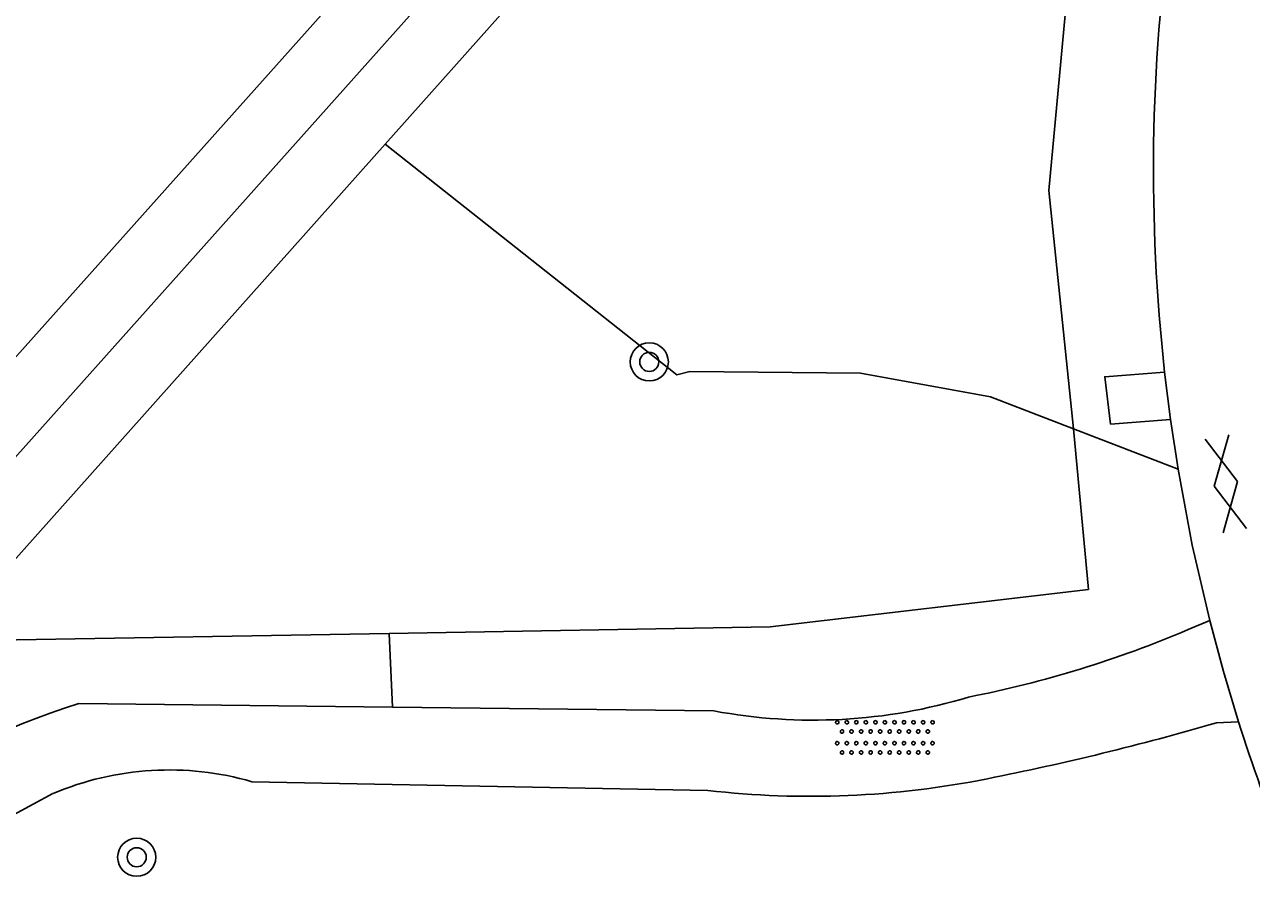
# Model space of a CAD drawing. Extents: x 128000 to 131008, y 398996 to 402500.
# Drawn here: x 129909.94 to 129935.68, y 399063.25 to 399081.46 of the extents above; entities that cross this region are included whole.
import ezdxf

# ---------------------------------------------------------------- set-up
doc = ezdxf.new("R2010")
doc.units = 0
for name, color, linetype in [('gg-afsc-hekwerk', 7, 'Continuous'), ('gg-knt-bovenkant onderkant talud', 7, 'Continuous'), ('gg-knt-onverhard', 7, 'Continuous'), ('gg-knt-verharding', 7, 'Continuous'), ('gt-grn-groengrens', 7, 'Continuous'), ('gt-symb-boom', 7, 'Continuous'), ('gt-symb-gesloten verharding', 7, 'Continuous'), ('gt-symb-overige verharding', 7, 'Continuous')]:
    doc.layers.add(name, color=color, linetype=linetype)

# ---------------------------------------------------------------- blocks, each defined once
blk = doc.blocks.new('gt0-GESVH1')
at = {"layer": 'gt-symb-gesloten verharding'}
for p, q in [((-0.992, -0.261), (0.008, 0.239)), ((0.008, -0.261), (-0.992, 0.239)), ((0.008, 0.239), (1.008, -0.261)), ((1.008, 0.239), (0.008, -0.261))]:
    blk.add_line(p, q, dxfattribs=at)
blk = doc.blocks.new('gt0-OVH')
at = {"layer": 'gt-symb-overige verharding'}
for points in [[(-0.972, 0.298), (-0.967, 0.308), (-0.965, 0.319), (-0.966, 0.33), (-0.971, 0.34), (-0.978, 0.348), (-0.988, 0.353), (-0.999, 0.355), (-1.01, 0.354), (-1.02, 0.349), (-1.028, 0.342), (-1.033, 0.332), (-1.035, 0.321), (-1.034, 0.31), (-1.029, 0.3), (-1.022, 0.292), (-1.012, 0.287), (-1.001, 0.285), (-0.99, 0.286), (-0.98, 0.291)], [(-0.772, 0.298), (-0.767, 0.308), (-0.765, 0.319), (-0.766, 0.33), (-0.771, 0.34), (-0.778, 0.348), (-0.788, 0.353), (-0.799, 0.355), (-0.81, 0.354), (-0.82, 0.349), (-0.828, 0.342), (-0.833, 0.332), (-0.835, 0.321), (-0.834, 0.31), (-0.829, 0.3), (-0.822, 0.292), (-0.812, 0.287), (-0.801, 0.285), (-0.79, 0.286), (-0.78, 0.291)], [(-0.572, 0.298), (-0.567, 0.308), (-0.565, 0.319), (-0.566, 0.33), (-0.571, 0.34), (-0.578, 0.348), (-0.588, 0.353), (-0.599, 0.355), (-0.61, 0.354), (-0.62, 0.349), (-0.628, 0.342), (-0.633, 0.332), (-0.635, 0.321), (-0.634, 0.31), (-0.629, 0.3), (-0.622, 0.292), (-0.612, 0.287), (-0.601, 0.285), (-0.59, 0.286), (-0.58, 0.291)], [(-0.372, 0.298), (-0.367, 0.308), (-0.365, 0.319), (-0.366, 0.33), (-0.371, 0.34), (-0.378, 0.348), (-0.388, 0.353), (-0.399, 0.355), (-0.41, 0.354), (-0.42, 0.349), (-0.428, 0.342), (-0.433, 0.332), (-0.435, 0.321), (-0.434, 0.31), (-0.429, 0.3), (-0.422, 0.292), (-0.412, 0.287), (-0.401, 0.285), (-0.39, 0.286), (-0.38, 0.291)], [(-0.172, 0.298), (-0.167, 0.308), (-0.165, 0.319), (-0.166, 0.33), (-0.171, 0.34), (-0.178, 0.348), (-0.188, 0.353), (-0.199, 0.355), (-0.21, 0.354), (-0.22, 0.349), (-0.228, 0.342), (-0.233, 0.332), (-0.235, 0.321), (-0.234, 0.31), (-0.229, 0.3), (-0.222, 0.292), (-0.212, 0.287), (-0.201, 0.285), (-0.19, 0.286), (-0.18, 0.291)], [(0.028, 0.298), (0.033, 0.308), (0.035, 0.319), (0.034, 0.33), (0.029, 0.34), (0.022, 0.348), (0.012, 0.353), (0.001, 0.355), (-0.01, 0.354), (-0.02, 0.349), (-0.028, 0.342), (-0.033, 0.332), (-0.035, 0.321), (-0.034, 0.31), (-0.029, 0.3), (-0.022, 0.292), (-0.012, 0.287), (-0.001, 0.285), (0.01, 0.286), (0.02, 0.291)], [(0.228, 0.298), (0.233, 0.308), (0.235, 0.319), (0.234, 0.33), (0.229, 0.34), (0.222, 0.348), (0.212, 0.353), (0.201, 0.355), (0.19, 0.354), (0.18, 0.349), (0.172, 0.342), (0.167, 0.332), (0.165, 0.321), (0.166, 0.31), (0.171, 0.3), (0.178, 0.292), (0.188, 0.287), (0.199, 0.285), (0.21, 0.286), (0.22, 0.291)], [(0.428, 0.298), (0.433, 0.308), (0.435, 0.319), (0.434, 0.33), (0.429, 0.34), (0.422, 0.348), (0.412, 0.353), (0.401, 0.355), (0.39, 0.354), (0.38, 0.349), (0.372, 0.342), (0.367, 0.332), (0.365, 0.321), (0.366, 0.31), (0.371, 0.3), (0.378, 0.292), (0.388, 0.287), (0.399, 0.285), (0.41, 0.286), (0.42, 0.291)], [(0.628, 0.298), (0.633, 0.308), (0.635, 0.319), (0.634, 0.33), (0.629, 0.34), (0.622, 0.348), (0.612, 0.353), (0.601, 0.355), (0.59, 0.354), (0.58, 0.349), (0.572, 0.342), (0.567, 0.332), (0.565, 0.321), (0.566, 0.31), (0.571, 0.3), (0.578, 0.292), (0.588, 0.287), (0.599, 0.285), (0.61, 0.286), (0.62, 0.291)], [(0.828, 0.298), (0.833, 0.308), (0.835, 0.319), (0.834, 0.33), (0.829, 0.34), (0.822, 0.348), (0.812, 0.353), (0.801, 0.355), (0.79, 0.354), (0.78, 0.349), (0.772, 0.342), (0.767, 0.332), (0.765, 0.321), (0.766, 0.31), (0.771, 0.3), (0.778, 0.292), (0.788, 0.287), (0.799, 0.285), (0.81, 0.286), (0.82, 0.291)], [(1.028, 0.298), (1.033, 0.308), (1.035, 0.319), (1.034, 0.33), (1.029, 0.34), (1.022, 0.348), (1.012, 0.353), (1.001, 0.355), (0.99, 0.354), (0.98, 0.349), (0.972, 0.342), (0.967, 0.332), (0.965, 0.321), (0.966, 0.31), (0.971, 0.3), (0.978, 0.292), (0.988, 0.287), (0.999, 0.285), (1.01, 0.286), (1.02, 0.291)], [(-0.872, 0.106), (-0.867, 0.116), (-0.865, 0.126), (-0.866, 0.137), (-0.871, 0.147), (-0.878, 0.156), (-0.888, 0.161), (-0.899, 0.163), (-0.91, 0.162), (-0.92, 0.157), (-0.928, 0.15), (-0.933, 0.14), (-0.935, 0.129), (-0.934, 0.118), (-0.929, 0.108), (-0.922, 0.1), (-0.912, 0.095), (-0.901, 0.092), (-0.89, 0.094), (-0.88, 0.098)], [(-0.672, 0.106), (-0.667, 0.116), (-0.665, 0.126), (-0.666, 0.137), (-0.671, 0.147), (-0.678, 0.156), (-0.688, 0.161), (-0.699, 0.163), (-0.71, 0.162), (-0.72, 0.157), (-0.728, 0.15), (-0.733, 0.14), (-0.735, 0.129), (-0.734, 0.118), (-0.729, 0.108), (-0.722, 0.1), (-0.712, 0.095), (-0.701, 0.092), (-0.69, 0.094), (-0.68, 0.098)], [(-0.472, 0.106), (-0.467, 0.116), (-0.465, 0.126), (-0.466, 0.137), (-0.471, 0.147), (-0.478, 0.156), (-0.488, 0.161), (-0.499, 0.163), (-0.51, 0.162), (-0.52, 0.157), (-0.528, 0.15), (-0.533, 0.14), (-0.535, 0.129), (-0.534, 0.118), (-0.529, 0.108), (-0.522, 0.1), (-0.512, 0.095), (-0.501, 0.092), (-0.49, 0.094), (-0.48, 0.098)], [(-0.272, 0.106), (-0.267, 0.116), (-0.265, 0.126), (-0.266, 0.137), (-0.271, 0.147), (-0.278, 0.156), (-0.288, 0.161), (-0.299, 0.163), (-0.31, 0.162), (-0.32, 0.157), (-0.328, 0.15), (-0.333, 0.14), (-0.335, 0.129), (-0.334, 0.118), (-0.329, 0.108), (-0.322, 0.1), (-0.312, 0.095), (-0.301, 0.092), (-0.29, 0.094), (-0.28, 0.098)], [(-0.072, 0.106), (-0.067, 0.116), (-0.065, 0.126), (-0.066, 0.137), (-0.071, 0.147), (-0.078, 0.156), (-0.088, 0.161), (-0.099, 0.163), (-0.11, 0.162), (-0.12, 0.157), (-0.128, 0.15), (-0.133, 0.14), (-0.135, 0.129), (-0.134, 0.118), (-0.129, 0.108), (-0.122, 0.1), (-0.112, 0.095), (-0.101, 0.092), (-0.09, 0.094), (-0.08, 0.098)], [(0.128, 0.106), (0.133, 0.116), (0.135, 0.126), (0.134, 0.137), (0.129, 0.147), (0.122, 0.156), (0.112, 0.161), (0.101, 0.163), (0.09, 0.162), (0.08, 0.157), (0.072, 0.15), (0.067, 0.14), (0.065, 0.129), (0.066, 0.118), (0.071, 0.108), (0.078, 0.1), (0.088, 0.095), (0.099, 0.092), (0.11, 0.094), (0.12, 0.098)], [(0.328, 0.106), (0.333, 0.116), (0.335, 0.126), (0.334, 0.137), (0.329, 0.147), (0.322, 0.156), (0.312, 0.161), (0.301, 0.163), (0.29, 0.162), (0.28, 0.157), (0.272, 0.15), (0.267, 0.14), (0.265, 0.129), (0.266, 0.118), (0.271, 0.108), (0.278, 0.1), (0.288, 0.095), (0.299, 0.092), (0.31, 0.094), (0.32, 0.098)], [(0.528, 0.106), (0.533, 0.116), (0.535, 0.126), (0.534, 0.137), (0.529, 0.147), (0.522, 0.156), (0.512, 0.161), (0.501, 0.163), (0.49, 0.162), (0.48, 0.157), (0.472, 0.15), (0.467, 0.14), (0.465, 0.129), (0.466, 0.118), (0.471, 0.108), (0.478, 0.1), (0.488, 0.095), (0.499, 0.092), (0.51, 0.094), (0.52, 0.098)], [(0.728, 0.106), (0.733, 0.116), (0.735, 0.126), (0.734, 0.137), (0.729, 0.147), (0.722, 0.156), (0.712, 0.161), (0.701, 0.163), (0.69, 0.162), (0.68, 0.157), (0.672, 0.15), (0.667, 0.14), (0.665, 0.129), (0.666, 0.118), (0.671, 0.108), (0.678, 0.1), (0.688, 0.095), (0.699, 0.092), (0.71, 0.094), (0.72, 0.098)], [(0.928, 0.106), (0.933, 0.116), (0.935, 0.126), (0.934, 0.137), (0.929, 0.147), (0.922, 0.156), (0.912, 0.161), (0.901, 0.163), (0.89, 0.162), (0.88, 0.157), (0.872, 0.15), (0.867, 0.14), (0.865, 0.129), (0.866, 0.118), (0.871, 0.108), (0.878, 0.1), (0.888, 0.095), (0.899, 0.092), (0.91, 0.094), (0.92, 0.098)], [(-0.972, -0.142), (-0.967, -0.132), (-0.965, -0.121), (-0.966, -0.11), (-0.971, -0.1), (-0.978, -0.092), (-0.988, -0.087), (-0.999, -0.085), (-1.01, -0.086), (-1.02, -0.091), (-1.028, -0.098), (-1.033, -0.108), (-1.035, -0.119), (-1.034, -0.13), (-1.029, -0.14), (-1.022, -0.148), (-1.012, -0.153), (-1.001, -0.155), (-0.99, -0.154), (-0.98, -0.149)], [(-0.772, -0.142), (-0.767, -0.132), (-0.765, -0.121), (-0.766, -0.11), (-0.771, -0.1), (-0.778, -0.092), (-0.788, -0.087), (-0.799, -0.085), (-0.81, -0.086), (-0.82, -0.091), (-0.828, -0.098), (-0.833, -0.108), (-0.835, -0.119), (-0.834, -0.13), (-0.829, -0.14), (-0.822, -0.148), (-0.812, -0.153), (-0.801, -0.155), (-0.79, -0.154), (-0.78, -0.149)], [(-0.572, -0.142), (-0.567, -0.132), (-0.565, -0.121), (-0.566, -0.11), (-0.571, -0.1), (-0.578, -0.092), (-0.588, -0.087), (-0.599, -0.085), (-0.61, -0.086), (-0.62, -0.091), (-0.628, -0.098), (-0.633, -0.108), (-0.635, -0.119), (-0.634, -0.13), (-0.629, -0.14), (-0.622, -0.148), (-0.612, -0.153), (-0.601, -0.155), (-0.59, -0.154), (-0.58, -0.149)], [(-0.372, -0.142), (-0.367, -0.132), (-0.365, -0.121), (-0.366, -0.11), (-0.371, -0.1), (-0.378, -0.092), (-0.388, -0.087), (-0.399, -0.085), (-0.41, -0.086), (-0.42, -0.091), (-0.428, -0.098), (-0.433, -0.108), (-0.435, -0.119), (-0.434, -0.13), (-0.429, -0.14), (-0.422, -0.148), (-0.412, -0.153), (-0.401, -0.155), (-0.39, -0.154), (-0.38, -0.149)], [(-0.172, -0.142), (-0.167, -0.132), (-0.165, -0.121), (-0.166, -0.11), (-0.171, -0.1), (-0.178, -0.092), (-0.188, -0.087), (-0.199, -0.085), (-0.21, -0.086), (-0.22, -0.091), (-0.228, -0.098), (-0.233, -0.108), (-0.235, -0.119), (-0.234, -0.13), (-0.229, -0.14), (-0.222, -0.148), (-0.212, -0.153), (-0.201, -0.155), (-0.19, -0.154), (-0.18, -0.149)], [(0.028, -0.142), (0.033, -0.132), (0.035, -0.121), (0.034, -0.11), (0.029, -0.1), (0.022, -0.092), (0.012, -0.087), (0.001, -0.085), (-0.01, -0.086), (-0.02, -0.091), (-0.028, -0.098), (-0.033, -0.108), (-0.035, -0.119), (-0.034, -0.13), (-0.029, -0.14), (-0.022, -0.148), (-0.012, -0.153), (-0.001, -0.155), (0.01, -0.154), (0.02, -0.149)], [(0.228, -0.142), (0.233, -0.132), (0.235, -0.121), (0.234, -0.11), (0.229, -0.1), (0.222, -0.092), (0.212, -0.087), (0.201, -0.085), (0.19, -0.086), (0.18, -0.091), (0.172, -0.098), (0.167, -0.108), (0.165, -0.119), (0.166, -0.13), (0.171, -0.14), (0.178, -0.148), (0.188, -0.153), (0.199, -0.155), (0.21, -0.154), (0.22, -0.149)], [(0.428, -0.142), (0.433, -0.132), (0.435, -0.121), (0.434, -0.11), (0.429, -0.1), (0.422, -0.092), (0.412, -0.087), (0.401, -0.085), (0.39, -0.086), (0.38, -0.091), (0.372, -0.098), (0.367, -0.108), (0.365, -0.119), (0.366, -0.13), (0.371, -0.14), (0.378, -0.148), (0.388, -0.153), (0.399, -0.155), (0.41, -0.154), (0.42, -0.149)], [(0.628, -0.142), (0.633, -0.132), (0.635, -0.121), (0.634, -0.11), (0.629, -0.1), (0.622, -0.092), (0.612, -0.087), (0.601, -0.085), (0.59, -0.086), (0.58, -0.091), (0.572, -0.098), (0.567, -0.108), (0.565, -0.119), (0.566, -0.13), (0.571, -0.14), (0.578, -0.148), (0.588, -0.153), (0.599, -0.155), (0.61, -0.154), (0.62, -0.149)], [(0.828, -0.142), (0.833, -0.132), (0.835, -0.121), (0.834, -0.11), (0.829, -0.1), (0.822, -0.092), (0.812, -0.087), (0.801, -0.085), (0.79, -0.086), (0.78, -0.091), (0.772, -0.098), (0.767, -0.108), (0.765, -0.119), (0.766, -0.13), (0.771, -0.14), (0.778, -0.148), (0.788, -0.153), (0.799, -0.155), (0.81, -0.154), (0.82, -0.149)], [(1.028, -0.142), (1.033, -0.132), (1.035, -0.121), (1.034, -0.11), (1.029, -0.1), (1.022, -0.092), (1.012, -0.087), (1.001, -0.085), (0.99, -0.086), (0.98, -0.091), (0.972, -0.098), (0.967, -0.108), (0.965, -0.119), (0.966, -0.13), (0.971, -0.14), (0.978, -0.148), (0.988, -0.153), (0.999, -0.155), (1.01, -0.154), (1.02, -0.149)], [(-0.872, -0.334), (-0.867, -0.324), (-0.865, -0.314), (-0.866, -0.303), (-0.871, -0.293), (-0.878, -0.284), (-0.888, -0.279), (-0.899, -0.277), (-0.91, -0.278), (-0.92, -0.283), (-0.928, -0.29), (-0.933, -0.3), (-0.935, -0.311), (-0.934, -0.322), (-0.929, -0.332), (-0.922, -0.34), (-0.912, -0.345), (-0.901, -0.348), (-0.89, -0.346), (-0.88, -0.342)], [(-0.672, -0.334), (-0.667, -0.324), (-0.665, -0.314), (-0.666, -0.303), (-0.671, -0.293), (-0.678, -0.284), (-0.688, -0.279), (-0.699, -0.277), (-0.71, -0.278), (-0.72, -0.283), (-0.728, -0.29), (-0.733, -0.3), (-0.735, -0.311), (-0.734, -0.322), (-0.729, -0.332), (-0.722, -0.34), (-0.712, -0.345), (-0.701, -0.348), (-0.69, -0.346), (-0.68, -0.342)], [(-0.472, -0.334), (-0.467, -0.324), (-0.465, -0.314), (-0.466, -0.303), (-0.471, -0.293), (-0.478, -0.284), (-0.488, -0.279), (-0.499, -0.277), (-0.51, -0.278), (-0.52, -0.283), (-0.528, -0.29), (-0.533, -0.3), (-0.535, -0.311), (-0.534, -0.322), (-0.529, -0.332), (-0.522, -0.34), (-0.512, -0.345), (-0.501, -0.348), (-0.49, -0.346), (-0.48, -0.342)], [(-0.272, -0.334), (-0.267, -0.324), (-0.265, -0.314), (-0.266, -0.303), (-0.271, -0.293), (-0.278, -0.284), (-0.288, -0.279), (-0.299, -0.277), (-0.31, -0.278), (-0.32, -0.283), (-0.328, -0.29), (-0.333, -0.3), (-0.335, -0.311), (-0.334, -0.322), (-0.329, -0.332), (-0.322, -0.34), (-0.312, -0.345), (-0.301, -0.348), (-0.29, -0.346), (-0.28, -0.342)], [(-0.072, -0.334), (-0.067, -0.324), (-0.065, -0.314), (-0.066, -0.303), (-0.071, -0.293), (-0.078, -0.284), (-0.088, -0.279), (-0.099, -0.277), (-0.11, -0.278), (-0.12, -0.283), (-0.128, -0.29), (-0.133, -0.3), (-0.135, -0.311), (-0.134, -0.322), (-0.129, -0.332), (-0.122, -0.34), (-0.112, -0.345), (-0.101, -0.348), (-0.09, -0.346), (-0.08, -0.342)], [(0.128, -0.334), (0.133, -0.324), (0.135, -0.314), (0.134, -0.303), (0.129, -0.293), (0.122, -0.284), (0.112, -0.279), (0.101, -0.277), (0.09, -0.278), (0.08, -0.283), (0.072, -0.29), (0.067, -0.3), (0.065, -0.311), (0.066, -0.322), (0.071, -0.332), (0.078, -0.34), (0.088, -0.345), (0.099, -0.348), (0.11, -0.346), (0.12, -0.342)], [(0.328, -0.334), (0.333, -0.324), (0.335, -0.314), (0.334, -0.303), (0.329, -0.293), (0.322, -0.284), (0.312, -0.279), (0.301, -0.277), (0.29, -0.278), (0.28, -0.283), (0.272, -0.29), (0.267, -0.3), (0.265, -0.311), (0.266, -0.322), (0.271, -0.332), (0.278, -0.34), (0.288, -0.345), (0.299, -0.348), (0.31, -0.346), (0.32, -0.342)], [(0.528, -0.334), (0.533, -0.324), (0.535, -0.314), (0.534, -0.303), (0.529, -0.293), (0.522, -0.284), (0.512, -0.279), (0.501, -0.277), (0.49, -0.278), (0.48, -0.283), (0.472, -0.29), (0.467, -0.3), (0.465, -0.311), (0.466, -0.322), (0.471, -0.332), (0.478, -0.34), (0.488, -0.345), (0.499, -0.348), (0.51, -0.346), (0.52, -0.342)], [(0.728, -0.334), (0.733, -0.324), (0.735, -0.314), (0.734, -0.303), (0.729, -0.293), (0.722, -0.284), (0.712, -0.279), (0.701, -0.277), (0.69, -0.278), (0.68, -0.283), (0.672, -0.29), (0.667, -0.3), (0.665, -0.311), (0.666, -0.322), (0.671, -0.332), (0.678, -0.34), (0.688, -0.345), (0.699, -0.348), (0.71, -0.346), (0.72, -0.342)], [(0.928, -0.334), (0.933, -0.324), (0.935, -0.314), (0.934, -0.303), (0.929, -0.293), (0.922, -0.284), (0.912, -0.279), (0.901, -0.277), (0.89, -0.278), (0.88, -0.283), (0.872, -0.29), (0.867, -0.3), (0.865, -0.311), (0.866, -0.322), (0.871, -0.332), (0.878, -0.34), (0.888, -0.345), (0.899, -0.348), (0.91, -0.346), (0.92, -0.342)]]:
    blk.add_lwpolyline(points, close=True, dxfattribs=at)
blk = doc.blocks.new('gt0-BOOM')
at = {"layer": 'gt-symb-boom'}
for radius in [0.4, 0.2]:
    blk.add_circle((0, 0), radius, dxfattribs=at)

msp = doc.modelspace()

# ---------------------------------------------------------------- linework, layer by layer
at = {"layer": 'gg-afsc-hekwerk'}
msp.add_line((129917.5, 399078.948), (129908.204, 399068.522), dxfattribs=at)
msp.add_lwpolyline([(129990.993, 399161.269), (129987.444, 399157.266), (129949.355, 399114.676), (129917.5, 399078.948)], dxfattribs=at)
at = {"layer": 'gg-knt-bovenkant onderkant talud'}
msp.add_lwpolyline([(129886.394, 399048.35), (129935.49, 399103.299), (129993.893, 399169.002)], dxfattribs=at)
at = {"layer": 'gg-knt-onverhard'}
for p, q in [((129934.35, 399068.766), (129934.803, 399068.956)), ((129911.079, 399067.215), (129917.657, 399067.139)), ((129917.657, 399067.139), (129924.4, 399067.061)), ((129935.409, 399066.83), (129934.941, 399066.811)), ((129924.275, 399065.393), (129914.707, 399065.576))]:
    msp.add_line(p, q, dxfattribs=at)
msp.add_lwpolyline([(129910.534, 399065.326), (129909.702, 399064.882), (129905.743, 399062.146), (129905.689, 399062.038), (129905.814, 399061.942)], dxfattribs=at)
for centre, radius, start, end in [((129925.289, 399090.058), 23.14, 281.1012, 293.0535), ((129915.357, 399053.331), 14.529, 107.1263, 146.9975), ((129926.479, 399078.132), 11.265, 259.3642, 286.8482), ((129919.245, 399120.709), 56.137, 281.1892, 286.2368), ((129912.972, 399059.585), 6.237, 73.8469, 113.01), ((129926.427, 399084.083), 18.814, 263.4306, 281.3746)]:
    msp.add_arc(centre, radius, start, end, dxfattribs=at)
at = {"layer": 'gg-knt-verharding'}
for p, q in [((129933.979, 399073.175), (129933.856, 399074.168)), ((129934.137, 399072.132), (129933.979, 399073.175))]:
    msp.add_line(p, q, dxfattribs=at)
for points in [[(129934.803, 399068.956), (129934.436, 399070.538), (129934.137, 399072.132)], [(129935.409, 399066.83), (129935.09, 399067.89), (129934.803, 399068.956)]]:
    msp.add_lwpolyline(points, dxfattribs=at)
for centre, radius, start, end in [((129971.918, 399078.396), 38.296, 171.9853, 186.3379), ((129971.931, 399078.387), 38.307, 197.5592, 206.1803)]:
    msp.add_arc(centre, radius, start, end, dxfattribs=at)
at = {"layer": 'gt-grn-groengrens'}
for p, q in [((129931.944, 399072.978), (129934.137, 399072.132)), ((129908.204, 399068.522), (129917.587, 399068.686)), ((129917.587, 399068.686), (129917.657, 399067.139))]:
    msp.add_line(p, q, dxfattribs=at)
for points in [[(129881.966, 399041.292), (129940.809, 399107.18), (129984.865, 399157.119), (129994.915, 399168.162)], [(129931.944, 399072.978), (129931.427, 399077.976), (129931.936, 399083.471), (129933.259, 399088.457), (129936.617, 399094.054), (129940.382, 399099.041), (129946.183, 399103.518), (129952.187, 399107.284), (129957.885, 399108.912), (129963.381, 399109.726), (129964.195, 399111.456), (129967.96, 399123.464), (129971.013, 399130.791), (129973.862, 399136.083), (129977.933, 399141.781), (129989.839, 399153.382), (129995.639, 399157.148), (129995.978, 399157.323)], [(129917.5, 399078.948), (129923.622, 399074.108), (129923.893, 399074.177), (129927.476, 399074.144), (129930.202, 399073.65), (129931.944, 399072.978)], [(129933.979, 399073.175), (129932.723, 399073.078), (129932.599, 399074.071), (129933.856, 399074.168)], [(129917.587, 399068.686), (129925.58, 399068.825), (129932.258, 399069.611), (129931.944, 399072.978)]]:
    msp.add_lwpolyline(points, dxfattribs=at)

# ---------------------------------------------------------------- block references
at = {"layer": 'gt-symb-boom'}
for p in [(129923.045, 399074.382), (129912.29, 399063.991)]:
    msp.add_blockref('gt0-BOOM', p, dxfattribs=at)
at = {"layer": 'gt-symb-gesloten verharding', "rotation": -79.21838326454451}
msp.add_blockref('gt0-GESVH1', (129935.152, 399071.834), dxfattribs=at)
at = {"layer": 'gt-symb-overige verharding'}
msp.add_blockref('gt0-OVH', (129927.988, 399066.502), dxfattribs=at)

doc.saveas('drawing.dxf')
